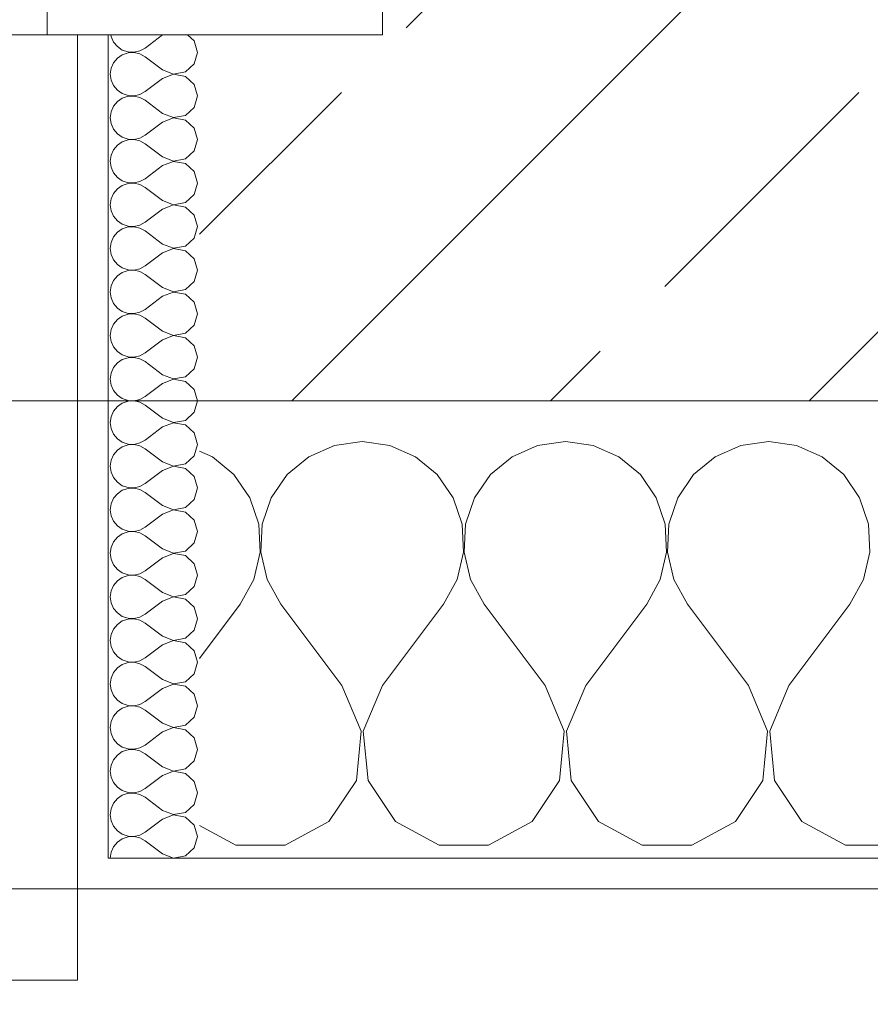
# Model space of a CAD drawing. Header units: metres. Extents: x -3.6 to 90.7, y -11.1 to 18.
# Tile 364 of 656: x 43.021 to 43.3, y -0.193 to 0.13. Entities that reach past the tile are written whole.
import ezdxf

# ---------------------------------------------------------------- set-up
doc = ezdxf.new("R2010")
doc.units = ezdxf.units.M
doc.header["$MEASUREMENT"] = 0
doc.linetypes.add('Strichlinie eng', pattern=[0.115, 0.075, -0.04])
doc.linetypes.add('Wipeout_Contour', pattern=[1, 0, -1])
for name, color, linetype in [('152 - Bemaßung_ Beschriftung.Ausbau', 7, 'Continuous'), ('603 - Struktur.Bodenplatte_ Decke Roh', 7, 'Continuous'), ('604 - Struktur.Wand Aussen', 7, 'Continuous'), ('Neubau_152 - Bemaßung_ Beschriftung.Ausbau', 7, 'Continuous')]:
    doc.layers.add(name, color=color, linetype=linetype)
doc.styles.add('ERSTELLTER_STIL_2', font='txt')
doc.dimstyles.new('ERSTELLTER_STIL__1', dxfattribs={"dimtxt": 0.1, "dimasz": 0.0532, "dimexe": 0.18, "dimexo": 0.0625, "dimgap": 0, "dimtad": 1, "dimzin": 0, "dimdsep": 46, "dimtxsty": 'ERSTELLTER_STIL_2', "dimblk": 'ARROWHEAD_2', "dimblk1": 'ARROWHEAD_2', "dimblk2": 'ARROWHEAD_2', "dimcen": 0.09, "dimse1": 1, "dimse2": 1, "dimclrd": 7, "dimclre": 7, "dimclrt": 7, "dimazin": 0, "dimtfac": 1, "dimtdec": 4, "dimtmove": 0, "dimatfit": 3, "dimfxl": 1, "dimtolj": 1, "dimtzin": 0, "dimarcsym": 0})
doc.dimstyles.new('ERSTELLTER_STIL__2', dxfattribs={"dimtxt": 0.1, "dimasz": 0.0532, "dimexe": 0.18, "dimexo": 0.0625, "dimgap": 0, "dimtad": 1, "dimzin": 0, "dimdsep": 46, "dimtxsty": 'ERSTELLTER_STIL_2', "dimblk": 'ARROWHEAD_2', "dimblk1": 'ARROWHEAD_2', "dimblk2": 'ARROWHEAD_2', "dimcen": 0.09, "dimse1": 1, "dimse2": 1, "dimclrd": 7, "dimclre": 7, "dimclrt": 7, "dimazin": 0, "dimtfac": 1, "dimtdec": 4, "dimtmove": 2, "dimatfit": 3, "dimfxl": 1, "dimtolj": 1, "dimtzin": 0, "dimarcsym": 0})
doc.dimstyles.new('ERSTELLTER_STIL__3', dxfattribs={"dimtxt": 0.1, "dimasz": 0.0532, "dimexe": 0.18, "dimexo": 0.0625, "dimgap": 0, "dimtad": 1, "dimtih": 1, "dimtoh": 1, "dimzin": 0, "dimdsep": 46, "dimtxsty": 'ERSTELLTER_STIL_2', "dimblk": 'ARROWHEAD_2', "dimblk1": 'ARROWHEAD_2', "dimblk2": 'ARROWHEAD_2', "dimcen": 0.09, "dimse1": 1, "dimse2": 1, "dimclrd": 7, "dimclre": 7, "dimclrt": 7, "dimazin": 0, "dimtfac": 1, "dimtdec": 4, "dimtmove": 0, "dimatfit": 3, "dimfxl": 1, "dimtolj": 1, "dimtzin": 0, "dimarcsym": 0})
doc.dimstyles.new('ERSTELLTER_STIL__6', dxfattribs={"dimtxt": 0.18, "dimasz": 0.02736, "dimexe": 0.18, "dimexo": 0.0625, "dimgap": 0, "dimtad": 0, "dimtih": 1, "dimtoh": 1, "dimdec": 4, "dimzin": 0, "dimdsep": 46, "dimcen": 0.09, "dimadec": 0, "dimazin": 0, "dimtfac": 1, "dimtdec": 4, "dimtmove": 0, "dimatfit": 3, "dimldrblk": 'ARROWHEAD_11', "dimfxl": 1, "dimtolj": 1, "dimtzin": 0, "dimarcsym": 0})
pattern_1 = [(0, (0, 0), (0, 0.08660254), [0, -0.05]), (0, (0.025, 0.0433), (0, 0.08660254), [0, -0.05])]

# ---------------------------------------------------------------- blocks, each defined once
blk = doc.blocks.new('*X84')
at = {"layer": '604 - Struktur.Wand Aussen', "color": 7, "linetype": 'Continuous', "lineweight": 5}
for p, q in [((43.12422, -0.0096), (43.11581, -0.01331)), ((43.13333, -0.00833), (43.12422, -0.0096)), ((43.14244, -0.0096), (43.13333, -0.00833)), ((43.15086, -0.01331), (43.14244, -0.0096)), ((43.19089, -0.0096), (43.18248, -0.01331)), ((43.2, -0.00833), (43.19089, -0.0096)), ((43.20911, -0.0096), (43.2, -0.00833)), ((43.21752, -0.01331), (43.20911, -0.0096)), ((43.25756, -0.0096), (43.24914, -0.01331)), ((43.26667, -0.00833), (43.25756, -0.0096)), ((43.27578, -0.0096), (43.26667, -0.00833)), ((43.28419, -0.01331), (43.27578, -0.0096)), ((43.08419, -0.01331), (43.08, -0.01146)), ((43.09127, -0.01918), (43.08419, -0.01331)), ((43.11581, -0.01331), (43.10873, -0.01918)), ((43.15794, -0.01918), (43.15086, -0.01331)), ((43.18248, -0.01331), (43.17539, -0.01918)), ((43.22461, -0.01918), (43.21752, -0.01331)), ((43.24914, -0.01331), (43.24206, -0.01918)), ((43.29127, -0.01918), (43.28419, -0.01331)), ((43.09648, -0.02676), (43.09127, -0.01918)), ((43.10873, -0.01918), (43.10352, -0.02676)), ((43.16315, -0.02676), (43.15794, -0.01918)), ((43.17539, -0.01918), (43.17019, -0.02676)), ((43.22981, -0.02676), (43.22461, -0.01918)), ((43.24206, -0.01918), (43.23685, -0.02676)), ((43.29648, -0.02676), (43.29127, -0.01918)), ((43.09942, -0.03547), (43.09648, -0.02676)), ((43.10352, -0.02676), (43.10058, -0.03547)), ((43.16609, -0.03547), (43.16315, -0.02676)), ((43.17019, -0.02676), (43.16725, -0.03547)), ((43.23275, -0.03547), (43.22981, -0.02676)), ((43.23685, -0.02676), (43.23391, -0.03547)), ((43.29942, -0.03547), (43.29648, -0.02676)), ((43.09987, -0.04466), (43.09942, -0.03547)), ((43.10058, -0.03547), (43.10013, -0.04466)), ((43.16653, -0.04466), (43.16609, -0.03547)), ((43.16725, -0.03547), (43.1668, -0.04466)), ((43.2332, -0.04466), (43.23275, -0.03547)), ((43.23391, -0.03547), (43.23347, -0.04466)), ((43.29987, -0.04466), (43.29942, -0.03547)), ((43.09778, -0.05362), (43.09987, -0.04466)), ((43.10013, -0.04466), (43.10222, -0.05362)), ((43.16445, -0.05362), (43.16653, -0.04466)), ((43.1668, -0.04466), (43.16888, -0.05362)), ((43.23112, -0.05362), (43.2332, -0.04466)), ((43.23347, -0.04466), (43.23555, -0.05362)), ((43.29778, -0.05362), (43.29987, -0.04466)), ((43.09333, -0.06167), (43.09778, -0.05362)), ((43.10222, -0.05362), (43.10667, -0.06167)), ((43.16, -0.06167), (43.16445, -0.05362)), ((43.16888, -0.05362), (43.17333, -0.06167)), ((43.22667, -0.06167), (43.23112, -0.05362)), ((43.23555, -0.05362), (43.24, -0.06167)), ((43.29333, -0.06167), (43.29778, -0.05362)), ((43.08, -0.07944), (43.09333, -0.06167)), ((43.12667, -0.08833), (43.10667, -0.06167)), ((43.14, -0.08833), (43.16, -0.06167)), ((43.19333, -0.08833), (43.17333, -0.06167)), ((43.20667, -0.08833), (43.22667, -0.06167)), ((43.26, -0.08833), (43.24, -0.06167)), ((43.27333, -0.08833), (43.29333, -0.06167)), ((43.13295, -0.1033), (43.12667, -0.08833)), ((43.14, -0.08833), (43.13371, -0.1033)), ((43.19962, -0.1033), (43.19333, -0.08833)), ((43.20667, -0.08833), (43.20038, -0.1033)), ((43.26629, -0.1033), (43.26, -0.08833)), ((43.27333, -0.08833), (43.26705, -0.1033)), ((43.13142, -0.11947), (43.13295, -0.1033)), ((43.13371, -0.1033), (43.13525, -0.11947)), ((43.19808, -0.11947), (43.19962, -0.1033)), ((43.20038, -0.1033), (43.20192, -0.11947)), ((43.26475, -0.11947), (43.26629, -0.1033)), ((43.26705, -0.1033), (43.26858, -0.11947)), ((43.12243, -0.13299), (43.13142, -0.11947)), ((43.13525, -0.11947), (43.14424, -0.13299)), ((43.1891, -0.13299), (43.19808, -0.11947)), ((43.20192, -0.11947), (43.2109, -0.13299)), ((43.25576, -0.13299), (43.26475, -0.11947)), ((43.26858, -0.11947), (43.27757, -0.13299)), ((43.08, -0.13429), (43.09188, -0.14066)), ((43.10812, -0.14066), (43.12243, -0.13299)), ((43.14424, -0.13299), (43.15855, -0.14066)), ((43.17479, -0.14066), (43.1891, -0.13299)), ((43.2109, -0.13299), (43.22521, -0.14066)), ((43.24145, -0.14066), (43.25576, -0.13299)), ((43.27757, -0.13299), (43.29188, -0.14066)), ((43.09188, -0.14066), (43.10812, -0.14066)), ((43.15855, -0.14066), (43.17479, -0.14066)), ((43.22521, -0.14066), (43.24145, -0.14066)), ((43.29188, -0.14066), (43.30812, -0.14066))]:
    blk.add_line(p, q, dxfattribs=at)
blk = doc.blocks.new('*X91')
at = {"layer": '604 - Struktur.Wand Aussen', "color": 7, "linetype": 'Continuous', "lineweight": 5}
for p, q in [((43.05091, 0.125), (43.05099, 0.12448)), ((43.05099, 0.12448), (43.05178, 0.12267)), ((43.06786, 0.125), (43.06214, 0.12071)), ((43.07822, 0.12304), (43.07608, 0.125)), ((43.07929, 0.11929), (43.07822, 0.12304)), ((43.05178, 0.12267), (43.05304, 0.12116)), ((43.05304, 0.12116), (43.05466, 0.12004)), ((43.05466, 0.12004), (43.05653, 0.11941)), ((43.0585, 0.11931), (43.06042, 0.11976)), ((43.06042, 0.11976), (43.06214, 0.12071)), ((43.05304, 0.11742), (43.05178, 0.1159)), ((43.05466, 0.11853), (43.05304, 0.11742)), ((43.05653, 0.11916), (43.05466, 0.11853)), ((43.05653, 0.11941), (43.0585, 0.11931)), ((43.0585, 0.11926), (43.05653, 0.11916)), ((43.06042, 0.11881), (43.0585, 0.11926)), ((43.06214, 0.11786), (43.06042, 0.11881)), ((43.06786, 0.11357), (43.06214, 0.11786)), ((43.07822, 0.11553), (43.07929, 0.11929)), ((43.05099, 0.11409), (43.05071, 0.11214)), ((43.05178, 0.1159), (43.05099, 0.11409)), ((43.06786, 0.11357), (43.0715, 0.11217)), ((43.07534, 0.1129), (43.07822, 0.11553)), ((43.05071, 0.11214), (43.05099, 0.11019)), ((43.05099, 0.11019), (43.05178, 0.10839)), ((43.06786, 0.11071), (43.06214, 0.10643)), ((43.0715, 0.11211), (43.06786, 0.11071)), ((43.0715, 0.11217), (43.07534, 0.1129)), ((43.07534, 0.11139), (43.0715, 0.11211)), ((43.07822, 0.10876), (43.07534, 0.11139)), ((43.05178, 0.10839), (43.05304, 0.10687)), ((43.05304, 0.10687), (43.05466, 0.10575)), ((43.07929, 0.105), (43.07822, 0.10876)), ((43.05466, 0.10425), (43.05304, 0.10313)), ((43.05466, 0.10575), (43.05653, 0.10512)), ((43.05653, 0.10488), (43.05466, 0.10425)), ((43.05653, 0.10512), (43.0585, 0.10503)), ((43.0585, 0.10497), (43.05653, 0.10488)), ((43.0585, 0.10503), (43.06042, 0.10547)), ((43.06042, 0.10453), (43.0585, 0.10497)), ((43.06042, 0.10547), (43.06214, 0.10643)), ((43.06214, 0.10357), (43.06042, 0.10453)), ((43.06786, 0.09929), (43.06214, 0.10357)), ((43.07822, 0.10124), (43.07929, 0.105)), ((43.05178, 0.10161), (43.05099, 0.09981)), ((43.05304, 0.10313), (43.05178, 0.10161)), ((43.07534, 0.09861), (43.07822, 0.10124)), ((43.05099, 0.09981), (43.05071, 0.09786)), ((43.05071, 0.09786), (43.05099, 0.09591)), ((43.06786, 0.09929), (43.0715, 0.09789)), ((43.0715, 0.09783), (43.06786, 0.09643)), ((43.0715, 0.09789), (43.07534, 0.09861)), ((43.07534, 0.0971), (43.0715, 0.09783)), ((43.07822, 0.09447), (43.07534, 0.0971)), ((43.05099, 0.09591), (43.05178, 0.0941)), ((43.05178, 0.0941), (43.05304, 0.09258)), ((43.06786, 0.09643), (43.06214, 0.09214)), ((43.07929, 0.09071), (43.07822, 0.09447)), ((43.05304, 0.09258), (43.05466, 0.09147)), ((43.05466, 0.09147), (43.05653, 0.09084)), ((43.05653, 0.09059), (43.05466, 0.08996)), ((43.05653, 0.09084), (43.0585, 0.09074)), ((43.0585, 0.09069), (43.05653, 0.09059)), ((43.0585, 0.09074), (43.06042, 0.09119)), ((43.06042, 0.09024), (43.0585, 0.09069)), ((43.06042, 0.09119), (43.06214, 0.09214)), ((43.07822, 0.08696), (43.07929, 0.09071)), ((43.05178, 0.08733), (43.05099, 0.08552)), ((43.05304, 0.08884), (43.05178, 0.08733)), ((43.05466, 0.08996), (43.05304, 0.08884)), ((43.06214, 0.08929), (43.06042, 0.09024)), ((43.06786, 0.085), (43.06214, 0.08929)), ((43.05099, 0.08552), (43.05071, 0.08357)), ((43.06786, 0.085), (43.0715, 0.0836)), ((43.0715, 0.0836), (43.07534, 0.08433)), ((43.07534, 0.08433), (43.07822, 0.08696)), ((43.05071, 0.08357), (43.05099, 0.08162)), ((43.05099, 0.08162), (43.05178, 0.07982)), ((43.06786, 0.08214), (43.06214, 0.07786)), ((43.0715, 0.08354), (43.06786, 0.08214)), ((43.07534, 0.08282), (43.0715, 0.08354)), ((43.07822, 0.08018), (43.07534, 0.08282)), ((43.05178, 0.07982), (43.05304, 0.0783)), ((43.05304, 0.0783), (43.05466, 0.07718)), ((43.06042, 0.0769), (43.06214, 0.07786)), ((43.07929, 0.07643), (43.07822, 0.08018)), ((43.05304, 0.07456), (43.05178, 0.07304)), ((43.05466, 0.07567), (43.05304, 0.07456)), ((43.05466, 0.07718), (43.05653, 0.07655)), ((43.05653, 0.0763), (43.05466, 0.07567)), ((43.05653, 0.07655), (43.0585, 0.07646)), ((43.0585, 0.0764), (43.05653, 0.0763)), ((43.0585, 0.07646), (43.06042, 0.0769)), ((43.06042, 0.07595), (43.0585, 0.0764)), ((43.06214, 0.075), (43.06042, 0.07595)), ((43.06786, 0.07071), (43.06214, 0.075)), ((43.07822, 0.07267), (43.07929, 0.07643)), ((43.05099, 0.07124), (43.05071, 0.06929)), ((43.05178, 0.07304), (43.05099, 0.07124)), ((43.07534, 0.07004), (43.07822, 0.07267)), ((43.05071, 0.06929), (43.05099, 0.06733)), ((43.06786, 0.06786), (43.06214, 0.06357)), ((43.06786, 0.07071), (43.0715, 0.06931)), ((43.0715, 0.06926), (43.06786, 0.06786)), ((43.0715, 0.06931), (43.07534, 0.07004)), ((43.07534, 0.06853), (43.0715, 0.06926)), ((43.07822, 0.0659), (43.07534, 0.06853)), ((43.05099, 0.06733), (43.05178, 0.06553)), ((43.05178, 0.06553), (43.05304, 0.06401)), ((43.07929, 0.06214), (43.07822, 0.0659)), ((43.05304, 0.06401), (43.05466, 0.0629)), ((43.05466, 0.06139), (43.05304, 0.06027)), ((43.05466, 0.0629), (43.05653, 0.06227)), ((43.05653, 0.06202), (43.05466, 0.06139)), ((43.05653, 0.06227), (43.0585, 0.06217)), ((43.0585, 0.06211), (43.05653, 0.06202)), ((43.0585, 0.06217), (43.06042, 0.06262)), ((43.06042, 0.06167), (43.0585, 0.06211)), ((43.06042, 0.06262), (43.06214, 0.06357)), ((43.06214, 0.06071), (43.06042, 0.06167)), ((43.07822, 0.05839), (43.07929, 0.06214)), ((43.05178, 0.05876), (43.05099, 0.05695)), ((43.05304, 0.06027), (43.05178, 0.05876)), ((43.06786, 0.05643), (43.06214, 0.06071)), ((43.07534, 0.05575), (43.07822, 0.05839)), ((43.05099, 0.05695), (43.05071, 0.055)), ((43.05071, 0.055), (43.05099, 0.05305)), ((43.06786, 0.05643), (43.0715, 0.05503)), ((43.0715, 0.05497), (43.06786, 0.05357)), ((43.0715, 0.05503), (43.07534, 0.05575)), ((43.07534, 0.05425), (43.0715, 0.05497)), ((43.05099, 0.05305), (43.05178, 0.05124)), ((43.06786, 0.05357), (43.06214, 0.04929)), ((43.07822, 0.05161), (43.07534, 0.05425)), ((43.05178, 0.05124), (43.05304, 0.04973)), ((43.05304, 0.04973), (43.05466, 0.04861)), ((43.05466, 0.04861), (43.05653, 0.04798)), ((43.06042, 0.04833), (43.06214, 0.04929)), ((43.07929, 0.04786), (43.07822, 0.05161)), ((43.05304, 0.04599), (43.05178, 0.04447)), ((43.05466, 0.0471), (43.05304, 0.04599)), ((43.05653, 0.04773), (43.05466, 0.0471)), ((43.05653, 0.04798), (43.0585, 0.04789)), ((43.0585, 0.04783), (43.05653, 0.04773)), ((43.0585, 0.04789), (43.06042, 0.04833)), ((43.06042, 0.04738), (43.0585, 0.04783)), ((43.06214, 0.04643), (43.06042, 0.04738)), ((43.06786, 0.04214), (43.06214, 0.04643)), ((43.07822, 0.0441), (43.07929, 0.04786)), ((43.05099, 0.04267), (43.05071, 0.04071)), ((43.05178, 0.04447), (43.05099, 0.04267)), ((43.06786, 0.04214), (43.0715, 0.04074)), ((43.07534, 0.04147), (43.07822, 0.0441)), ((43.05071, 0.04071), (43.05099, 0.03876)), ((43.05099, 0.03876), (43.05178, 0.03696)), ((43.06786, 0.03929), (43.06214, 0.035)), ((43.0715, 0.04069), (43.06786, 0.03929)), ((43.0715, 0.04074), (43.07534, 0.04147)), ((43.07534, 0.03996), (43.0715, 0.04069)), ((43.07822, 0.03733), (43.07534, 0.03996)), ((43.05178, 0.03696), (43.05304, 0.03544)), ((43.07929, 0.03357), (43.07822, 0.03733)), ((43.05304, 0.03544), (43.05466, 0.03433)), ((43.05466, 0.03282), (43.05304, 0.0317)), ((43.05466, 0.03433), (43.05653, 0.0337)), ((43.05653, 0.03345), (43.05466, 0.03282)), ((43.05653, 0.0337), (43.0585, 0.0336)), ((43.0585, 0.03354), (43.05653, 0.03345)), ((43.0585, 0.0336), (43.06042, 0.03405)), ((43.06042, 0.0331), (43.0585, 0.03354)), ((43.06042, 0.03405), (43.06214, 0.035)), ((43.06214, 0.03214), (43.06042, 0.0331)), ((43.07822, 0.02982), (43.07929, 0.03357)), ((43.05178, 0.03018), (43.05099, 0.02838)), ((43.05304, 0.0317), (43.05178, 0.03018)), ((43.06786, 0.02786), (43.06214, 0.03214)), ((43.07534, 0.02718), (43.07822, 0.02982)), ((43.05099, 0.02838), (43.05071, 0.02643)), ((43.05071, 0.02643), (43.05099, 0.02448)), ((43.06786, 0.02786), (43.0715, 0.02646)), ((43.0715, 0.0264), (43.06786, 0.025)), ((43.0715, 0.02646), (43.07534, 0.02718)), ((43.07534, 0.02567), (43.0715, 0.0264)), ((43.05099, 0.02448), (43.05178, 0.02267)), ((43.05178, 0.02267), (43.05304, 0.02116)), ((43.06786, 0.025), (43.06214, 0.02071)), ((43.07822, 0.02304), (43.07534, 0.02567)), ((43.07929, 0.01929), (43.07822, 0.02304)), ((43.05304, 0.02116), (43.05466, 0.02004)), ((43.05466, 0.02004), (43.05653, 0.01941)), ((43.05653, 0.01941), (43.0585, 0.01931)), ((43.0585, 0.01931), (43.06042, 0.01976)), ((43.06042, 0.01976), (43.06214, 0.02071)), ((43.05304, 0.01742), (43.05178, 0.0159)), ((43.05466, 0.01853), (43.05304, 0.01742)), ((43.05653, 0.01916), (43.05466, 0.01853)), ((43.0585, 0.01926), (43.05653, 0.01916)), ((43.06042, 0.01881), (43.0585, 0.01926)), ((43.06214, 0.01786), (43.06042, 0.01881)), ((43.06786, 0.01357), (43.06214, 0.01786)), ((43.07822, 0.01553), (43.07929, 0.01929)), ((43.05099, 0.01409), (43.05071, 0.01214)), ((43.05178, 0.0159), (43.05099, 0.01409)), ((43.06786, 0.01357), (43.0715, 0.01217)), ((43.07534, 0.0129), (43.07822, 0.01553)), ((43.05071, 0.01214), (43.05099, 0.01019)), ((43.05099, 0.01019), (43.05178, 0.00839)), ((43.06786, 0.01071), (43.06214, 0.00643)), ((43.0715, 0.01211), (43.06786, 0.01071)), ((43.0715, 0.01217), (43.07534, 0.0129)), ((43.07534, 0.01139), (43.0715, 0.01211)), ((43.07822, 0.00876), (43.07534, 0.01139)), ((43.05178, 0.00839), (43.05304, 0.00687)), ((43.05304, 0.00687), (43.05466, 0.00575)), ((43.07929, 0.005), (43.07822, 0.00876)), ((43.05466, 0.00425), (43.05304, 0.00313)), ((43.05466, 0.00575), (43.05653, 0.00512)), ((43.05653, 0.00488), (43.05466, 0.00425)), ((43.05653, 0.00512), (43.0585, 0.00503)), ((43.0585, 0.00497), (43.05653, 0.00488)), ((43.0585, 0.00503), (43.06042, 0.00547)), ((43.06042, 0.00453), (43.0585, 0.00497)), ((43.06042, 0.00547), (43.06214, 0.00643)), ((43.06214, 0.00357), (43.06042, 0.00453)), ((43.06786, -0.00071), (43.06214, 0.00357)), ((43.07822, 0.00124), (43.07929, 0.005)), ((43.05178, 0.00161), (43.05099, -0.00019)), ((43.05304, 0.00313), (43.05178, 0.00161)), ((43.07534, -0.00139), (43.07822, 0.00124)), ((43.05099, -0.00019), (43.05071, -0.00214)), ((43.05071, -0.00214), (43.05099, -0.00409)), ((43.06786, -0.00071), (43.0715, -0.00211)), ((43.0715, -0.00217), (43.06786, -0.00357)), ((43.0715, -0.00211), (43.07534, -0.00139)), ((43.07534, -0.0029), (43.0715, -0.00217)), ((43.07822, -0.00553), (43.07534, -0.0029)), ((43.05099, -0.00409), (43.05178, -0.0059)), ((43.05178, -0.0059), (43.05304, -0.00742)), ((43.06786, -0.00357), (43.06214, -0.00786)), ((43.07929, -0.00929), (43.07822, -0.00553)), ((43.05304, -0.00742), (43.05466, -0.00853)), ((43.05466, -0.00853), (43.05653, -0.00916)), ((43.05653, -0.00941), (43.05466, -0.01004)), ((43.05653, -0.00916), (43.0585, -0.00926)), ((43.0585, -0.00931), (43.05653, -0.00941)), ((43.0585, -0.00926), (43.06042, -0.00881)), ((43.06042, -0.00976), (43.0585, -0.00931)), ((43.06042, -0.00881), (43.06214, -0.00786)), ((43.07822, -0.01304), (43.07929, -0.00929)), ((43.05178, -0.01267), (43.05099, -0.01448)), ((43.05304, -0.01116), (43.05178, -0.01267)), ((43.05466, -0.01004), (43.05304, -0.01116)), ((43.06214, -0.01071), (43.06042, -0.00976)), ((43.06786, -0.015), (43.06214, -0.01071)), ((43.05099, -0.01448), (43.05071, -0.01643)), ((43.06786, -0.015), (43.0715, -0.0164)), ((43.0715, -0.0164), (43.07534, -0.01567)), ((43.07534, -0.01567), (43.07822, -0.01304)), ((43.05071, -0.01643), (43.05099, -0.01838)), ((43.05099, -0.01838), (43.05178, -0.02018)), ((43.06786, -0.01786), (43.06214, -0.02214)), ((43.0715, -0.01646), (43.06786, -0.01786)), ((43.07534, -0.01718), (43.0715, -0.01646)), ((43.07822, -0.01982), (43.07534, -0.01718)), ((43.05178, -0.02018), (43.05304, -0.0217)), ((43.05304, -0.0217), (43.05466, -0.02282)), ((43.06042, -0.0231), (43.06214, -0.02214)), ((43.07929, -0.02357), (43.07822, -0.01982)), ((43.05304, -0.02544), (43.05178, -0.02696)), ((43.05466, -0.02433), (43.05304, -0.02544)), ((43.05466, -0.02282), (43.05653, -0.02345)), ((43.05653, -0.0237), (43.05466, -0.02433)), ((43.05653, -0.02345), (43.0585, -0.02354)), ((43.0585, -0.0236), (43.05653, -0.0237)), ((43.0585, -0.02354), (43.06042, -0.0231)), ((43.06042, -0.02405), (43.0585, -0.0236)), ((43.06214, -0.025), (43.06042, -0.02405)), ((43.06786, -0.02929), (43.06214, -0.025)), ((43.07822, -0.02733), (43.07929, -0.02357)), ((43.05099, -0.02876), (43.05071, -0.03071)), ((43.05178, -0.02696), (43.05099, -0.02876)), ((43.07534, -0.02996), (43.07822, -0.02733)), ((43.05071, -0.03071), (43.05099, -0.03267)), ((43.06786, -0.03214), (43.06214, -0.03643)), ((43.06786, -0.02929), (43.0715, -0.03069)), ((43.0715, -0.03074), (43.06786, -0.03214)), ((43.0715, -0.03069), (43.07534, -0.02996)), ((43.07534, -0.03147), (43.0715, -0.03074)), ((43.07822, -0.0341), (43.07534, -0.03147)), ((43.05099, -0.03267), (43.05178, -0.03447)), ((43.05178, -0.03447), (43.05304, -0.03599)), ((43.07929, -0.03786), (43.07822, -0.0341)), ((43.05304, -0.03599), (43.05466, -0.0371)), ((43.05466, -0.03861), (43.05304, -0.03973)), ((43.05466, -0.0371), (43.05653, -0.03773)), ((43.05653, -0.03798), (43.05466, -0.03861)), ((43.05653, -0.03773), (43.0585, -0.03783)), ((43.0585, -0.03789), (43.05653, -0.03798)), ((43.0585, -0.03783), (43.06042, -0.03738)), ((43.06042, -0.03833), (43.0585, -0.03789)), ((43.06042, -0.03738), (43.06214, -0.03643)), ((43.06214, -0.03929), (43.06042, -0.03833)), ((43.07822, -0.04161), (43.07929, -0.03786)), ((43.05178, -0.04124), (43.05099, -0.04305)), ((43.05304, -0.03973), (43.05178, -0.04124)), ((43.06786, -0.04357), (43.06214, -0.03929)), ((43.07534, -0.04425), (43.07822, -0.04161)), ((43.05099, -0.04305), (43.05071, -0.045)), ((43.05071, -0.045), (43.05099, -0.04695)), ((43.06786, -0.04357), (43.0715, -0.04497)), ((43.0715, -0.04503), (43.06786, -0.04643)), ((43.0715, -0.04497), (43.07534, -0.04425)), ((43.07534, -0.04575), (43.0715, -0.04503)), ((43.05099, -0.04695), (43.05178, -0.04876)), ((43.06786, -0.04643), (43.06214, -0.05071)), ((43.07822, -0.04839), (43.07534, -0.04575)), ((43.07929, -0.05214), (43.07822, -0.04839)), ((43.05178, -0.04876), (43.05304, -0.05027)), ((43.05304, -0.05027), (43.05466, -0.05139)), ((43.05466, -0.05139), (43.05653, -0.05202)), ((43.06042, -0.05167), (43.06214, -0.05071)), ((43.05304, -0.05401), (43.05178, -0.05553)), ((43.05466, -0.0529), (43.05304, -0.05401)), ((43.05653, -0.05227), (43.05466, -0.0529)), ((43.05653, -0.05202), (43.0585, -0.05211)), ((43.0585, -0.05217), (43.05653, -0.05227)), ((43.0585, -0.05211), (43.06042, -0.05167)), ((43.06042, -0.05262), (43.0585, -0.05217)), ((43.06214, -0.05357), (43.06042, -0.05262)), ((43.06786, -0.05786), (43.06214, -0.05357)), ((43.07822, -0.0559), (43.07929, -0.05214)), ((43.05099, -0.05733), (43.05071, -0.05929)), ((43.05178, -0.05553), (43.05099, -0.05733)), ((43.06786, -0.05786), (43.0715, -0.05926)), ((43.07534, -0.05853), (43.07822, -0.0559)), ((43.05071, -0.05929), (43.05099, -0.06124)), ((43.05099, -0.06124), (43.05178, -0.06304)), ((43.06786, -0.06071), (43.06214, -0.065)), ((43.0715, -0.05931), (43.06786, -0.06071)), ((43.0715, -0.05926), (43.07534, -0.05853)), ((43.07534, -0.06004), (43.0715, -0.05931)), ((43.07822, -0.06267), (43.07534, -0.06004)), ((43.05178, -0.06304), (43.05304, -0.06456)), ((43.05304, -0.06456), (43.05466, -0.06567)), ((43.07929, -0.06643), (43.07822, -0.06267)), ((43.05466, -0.06718), (43.05304, -0.0683)), ((43.05466, -0.06567), (43.05653, -0.0663)), ((43.05653, -0.06655), (43.05466, -0.06718)), ((43.05653, -0.0663), (43.0585, -0.0664)), ((43.0585, -0.06646), (43.05653, -0.06655)), ((43.0585, -0.0664), (43.06042, -0.06595)), ((43.06042, -0.0669), (43.0585, -0.06646)), ((43.06042, -0.06595), (43.06214, -0.065)), ((43.06214, -0.06786), (43.06042, -0.0669)), ((43.07822, -0.07018), (43.07929, -0.06643)), ((43.05178, -0.06982), (43.05099, -0.07162)), ((43.05304, -0.0683), (43.05178, -0.06982)), ((43.06786, -0.07214), (43.06214, -0.06786)), ((43.07534, -0.07282), (43.07822, -0.07018)), ((43.05099, -0.07162), (43.05071, -0.07357)), ((43.05071, -0.07357), (43.05099, -0.07552)), ((43.06786, -0.07214), (43.0715, -0.07354)), ((43.0715, -0.0736), (43.06786, -0.075)), ((43.0715, -0.07354), (43.07534, -0.07282)), ((43.07534, -0.07433), (43.0715, -0.0736)), ((43.05099, -0.07552), (43.05178, -0.07733)), ((43.05178, -0.07733), (43.05304, -0.07884)), ((43.06786, -0.075), (43.06214, -0.07929)), ((43.07822, -0.07696), (43.07534, -0.07433)), ((43.07929, -0.08071), (43.07822, -0.07696)), ((43.05304, -0.07884), (43.05466, -0.07996)), ((43.05466, -0.07996), (43.05653, -0.08059)), ((43.05653, -0.08059), (43.0585, -0.08069)), ((43.0585, -0.08069), (43.06042, -0.08024)), ((43.06042, -0.08024), (43.06214, -0.07929)), ((43.07822, -0.08447), (43.07929, -0.08071)), ((43.05304, -0.08258), (43.05178, -0.0841)), ((43.05466, -0.08147), (43.05304, -0.08258)), ((43.05653, -0.08084), (43.05466, -0.08147)), ((43.0585, -0.08074), (43.05653, -0.08084)), ((43.06042, -0.08119), (43.0585, -0.08074)), ((43.06214, -0.08214), (43.06042, -0.08119)), ((43.06786, -0.08643), (43.06214, -0.08214)), ((43.05099, -0.08591), (43.05071, -0.08786)), ((43.05178, -0.0841), (43.05099, -0.08591)), ((43.06786, -0.08643), (43.0715, -0.08783)), ((43.0715, -0.08783), (43.07534, -0.0871)), ((43.07534, -0.0871), (43.07822, -0.08447)), ((43.05071, -0.08786), (43.05099, -0.08981)), ((43.05099, -0.08981), (43.05178, -0.09161)), ((43.06786, -0.08929), (43.06214, -0.09357)), ((43.0715, -0.08789), (43.06786, -0.08929)), ((43.07534, -0.08861), (43.0715, -0.08789)), ((43.07822, -0.09124), (43.07534, -0.08861)), ((43.05178, -0.09161), (43.05304, -0.09313)), ((43.05304, -0.09313), (43.05466, -0.09425)), ((43.06042, -0.09453), (43.06214, -0.09357)), ((43.07929, -0.095), (43.07822, -0.09124)), ((43.05466, -0.09575), (43.05304, -0.09687)), ((43.05466, -0.09425), (43.05653, -0.09488)), ((43.05653, -0.09512), (43.05466, -0.09575)), ((43.05653, -0.09488), (43.0585, -0.09497)), ((43.0585, -0.09503), (43.05653, -0.09512)), ((43.0585, -0.09497), (43.06042, -0.09453)), ((43.06042, -0.09547), (43.0585, -0.09503)), ((43.06214, -0.09643), (43.06042, -0.09547)), ((43.06786, -0.10071), (43.06214, -0.09643)), ((43.07822, -0.09876), (43.07929, -0.095)), ((43.05178, -0.09839), (43.05099, -0.10019)), ((43.05304, -0.09687), (43.05178, -0.09839)), ((43.07534, -0.10139), (43.07822, -0.09876)), ((43.05099, -0.10019), (43.05071, -0.10214)), ((43.05071, -0.10214), (43.05099, -0.10409)), ((43.06786, -0.10071), (43.0715, -0.10211)), ((43.0715, -0.10217), (43.06786, -0.10357)), ((43.0715, -0.10211), (43.07534, -0.10139)), ((43.07534, -0.1029), (43.0715, -0.10217)), ((43.07822, -0.10553), (43.07534, -0.1029)), ((43.05099, -0.10409), (43.05178, -0.1059)), ((43.05178, -0.1059), (43.05304, -0.10742)), ((43.06786, -0.10357), (43.06214, -0.10786)), ((43.07929, -0.10929), (43.07822, -0.10553)), ((43.05304, -0.10742), (43.05466, -0.10853)), ((43.05466, -0.10853), (43.05653, -0.10916)), ((43.05653, -0.10941), (43.05466, -0.11004)), ((43.05653, -0.10916), (43.0585, -0.10926)), ((43.0585, -0.10931), (43.05653, -0.10941)), ((43.0585, -0.10926), (43.06042, -0.10881)), ((43.06042, -0.10976), (43.0585, -0.10931)), ((43.06042, -0.10881), (43.06214, -0.10786)), ((43.06214, -0.11071), (43.06042, -0.10976)), ((43.07822, -0.11304), (43.07929, -0.10929)), ((43.05178, -0.11267), (43.05099, -0.11448)), ((43.05304, -0.11116), (43.05178, -0.11267)), ((43.05466, -0.11004), (43.05304, -0.11116)), ((43.06786, -0.115), (43.06214, -0.11071)), ((43.05099, -0.11448), (43.05071, -0.11643)), ((43.06786, -0.115), (43.0715, -0.1164)), ((43.0715, -0.1164), (43.07534, -0.11567)), ((43.07534, -0.11567), (43.07822, -0.11304)), ((43.05071, -0.11643), (43.05099, -0.11838)), ((43.05099, -0.11838), (43.05178, -0.12018)), ((43.06786, -0.11786), (43.06214, -0.12214)), ((43.0715, -0.11646), (43.06786, -0.11786)), ((43.07534, -0.11718), (43.0715, -0.11646)), ((43.07822, -0.11982), (43.07534, -0.11718)), ((43.05178, -0.12018), (43.05304, -0.1217)), ((43.05304, -0.1217), (43.05466, -0.12282)), ((43.06042, -0.1231), (43.06214, -0.12214)), ((43.07929, -0.12357), (43.07822, -0.11982)), ((43.05304, -0.12544), (43.05178, -0.12696)), ((43.05466, -0.12433), (43.05304, -0.12544)), ((43.05466, -0.12282), (43.05653, -0.12345)), ((43.05653, -0.1237), (43.05466, -0.12433)), ((43.05653, -0.12345), (43.0585, -0.12354)), ((43.0585, -0.1236), (43.05653, -0.1237)), ((43.0585, -0.12354), (43.06042, -0.1231)), ((43.06042, -0.12405), (43.0585, -0.1236)), ((43.06214, -0.125), (43.06042, -0.12405)), ((43.06786, -0.12929), (43.06214, -0.125)), ((43.07822, -0.12733), (43.07929, -0.12357)), ((43.05099, -0.12876), (43.05071, -0.13071)), ((43.05178, -0.12696), (43.05099, -0.12876)), ((43.07534, -0.12996), (43.07822, -0.12733)), ((43.05071, -0.13071), (43.05099, -0.13267)), ((43.06786, -0.13214), (43.06214, -0.13643)), ((43.06786, -0.12929), (43.0715, -0.13069)), ((43.0715, -0.13074), (43.06786, -0.13214)), ((43.0715, -0.13069), (43.07534, -0.12996)), ((43.07534, -0.13147), (43.0715, -0.13074)), ((43.07822, -0.1341), (43.07534, -0.13147)), ((43.05099, -0.13267), (43.05178, -0.13447)), ((43.05178, -0.13447), (43.05304, -0.13599)), ((43.07929, -0.13786), (43.07822, -0.1341)), ((43.05304, -0.13599), (43.05466, -0.1371)), ((43.05466, -0.13861), (43.05304, -0.13973)), ((43.05466, -0.1371), (43.05653, -0.13773)), ((43.05653, -0.13798), (43.05466, -0.13861)), ((43.05653, -0.13773), (43.0585, -0.13783)), ((43.0585, -0.13789), (43.05653, -0.13798)), ((43.0585, -0.13783), (43.06042, -0.13738)), ((43.06042, -0.13833), (43.0585, -0.13789)), ((43.06042, -0.13738), (43.06214, -0.13643)), ((43.06214, -0.13929), (43.06042, -0.13833)), ((43.07822, -0.14161), (43.07929, -0.13786)), ((43.05178, -0.14124), (43.05099, -0.14305)), ((43.05304, -0.13973), (43.05178, -0.14124)), ((43.06786, -0.14357), (43.06214, -0.13929)), ((43.07534, -0.14425), (43.07822, -0.14161)), ((43.05099, -0.14305), (43.05071, -0.145)), ((43.06786, -0.14357), (43.0715, -0.14497)), ((43.0715, -0.14497), (43.07534, -0.14425))]:
    blk.add_line(p, q, dxfattribs=at)
blk = doc.blocks.new('ARROWHEAD_11')
at = {"color": 0, "linetype": 'Continuous', "lineweight": 0}
blk.add_line((0, 0), (-1, 0), dxfattribs=at)
at = {"color": 0, "linetype": 'Continuous', "lineweight": 0, "const_width": 0.25, "flags": 128}
blk.add_lwpolyline([(-0.125, 0, 1), (0.125, 0, 1)], format="xyb", close=True, dxfattribs=at)
blk = doc.blocks.new('*D352')
at = {"layer": '152 - Bemaßung_ Beschriftung.Ausbau', "color": 7, "linetype": 'Continuous', "lineweight": 5}
for p, q in [((-1.71, 0.02521), (-1.64, -0.01521)), ((-1.675, -0.145), (-1.675, 0.005)), ((-1.71, -0.12479), (-1.64, -0.16521)), ((-1.6225, -0.145), (-1.7275, -0.145)), ((-1.675, -0.17923), (-1.675, -0.145))]:
    blk.add_line(p, q, dxfattribs=at)
at = {"layer": '152 - Bemaßung_ Beschriftung.Ausbau', "color": 7, "lineweight": 5, "insert": (-1.68664, -0.14589), "char_height": 0.1, "attachment_point": 7, "rotation": 90, "style": 'ERSTELLTER_STIL_2'}
blk.add_mtext('\\A1;{\\pql;\\fArial|b0|i0|c0|p38;15}', dxfattribs=at)
blk = doc.blocks.new('ARROWHEAD_2')
at = {"color": 0, "linetype": 'Continuous', "lineweight": 0}
for p, q in [((-0.3781, -0.655), (0.3781, 0.655)), ((0, 0), (-1, 0))]:
    blk.add_line(p, q, dxfattribs=at)
blk = doc.blocks.new('*D353')
at = {"layer": '152 - Bemaßung_ Beschriftung.Ausbau', "color": 7, "linetype": 'Continuous', "lineweight": 5}
for p, q in [((-1.71, 0.02521), (-1.64, -0.01521)), ((-1.675, -0.145), (-1.675, 0.005))]:
    blk.add_line(p, q, dxfattribs=at)
blk = doc.blocks.new('*D362')
at = {"layer": '152 - Bemaßung_ Beschriftung.Ausbau', "color": 7, "linetype": 'Continuous', "lineweight": 5}
for p, q in [((-2.21, 0.02521), (-2.14, -0.01521)), ((-2.175, -0.145), (-2.175, 0.005)), ((-2.21, -0.12479), (-2.14, -0.16521)), ((-2.1225, -0.145), (-2.2275, -0.145)), ((-2.175, -0.17923), (-2.175, -0.145))]:
    blk.add_line(p, q, dxfattribs=at)
at = {"layer": '152 - Bemaßung_ Beschriftung.Ausbau', "color": 7, "lineweight": 5, "insert": (-2.1845, -0.14511), "char_height": 0.1, "attachment_point": 7, "rotation": 90, "style": 'ERSTELLTER_STIL_2'}
blk.add_mtext('\\A1;{\\pql;\\fArial|b0|i0|c0|p38;15}', dxfattribs=at)
blk = doc.blocks.new('*D363')
at = {"layer": '152 - Bemaßung_ Beschriftung.Ausbau', "color": 7, "linetype": 'Continuous', "lineweight": 5}
for p, q in [((-2.21, 0.27019), (-2.14, 0.22978)), ((-2.14, 0.22479), (-2.21, 0.26521)), ((-2.1225, 0.245), (-2.2275, 0.245)), ((-2.175, 0.005), (-2.175, 0.245)), ((-2.21, 0.02521), (-2.14, -0.01521)), ((-2.1225, 0.005), (-2.2275, 0.005)), ((-2.175, -0.145), (-2.175, 0.005))]:
    blk.add_line(p, q, dxfattribs=at)
at = {"layer": '152 - Bemaßung_ Beschriftung.Ausbau', "color": 7, "lineweight": 5, "insert": (-2.195, 0.04911), "char_height": 0.1, "attachment_point": 7, "rotation": 90, "style": 'ERSTELLTER_STIL_2'}
blk.add_mtext('\\A1;{\\pql;\\fArial|b0|i0|c0|p38;24}', dxfattribs=at)
blk = doc.blocks.new('*D402')
at = {"layer": '152 - Bemaßung_ Beschriftung.Ausbau', "color": 7, "linetype": 'Continuous', "lineweight": 5}
for p, q in [((41.94, -4.1125), (41.94, -4.0075)), ((43.14, -4.1125), (43.14, -4.0075)), ((41.96021, -4.025), (41.91979, -4.095)), ((43.16021, -4.025), (43.11979, -4.095)), ((41.94, -4.06), (43.14, -4.06))]:
    blk.add_line(p, q, dxfattribs=at)
at = {"layer": '152 - Bemaßung_ Beschriftung.Ausbau', "color": 7, "lineweight": 5, "char_height": 0.1, "attachment_point": 7, "style": 'ERSTELLTER_STIL_2'}
for s, insert in [('\\A1;{\\pql;\\fArial|b0|i0|c0|p38;1,20}', (42.40697, -4.04)), ('\\A1;{\\pql;\\fArial|b0|i0|c0|p38;2,01}', (42.40697, -4.18))]:
    blk.add_mtext(s, dxfattribs=dict(at, insert=insert))
blk = doc.blocks.new('*D403')
at = {"layer": '152 - Bemaßung_ Beschriftung.Ausbau', "color": 7, "linetype": 'Continuous', "lineweight": 5}
for p, q in [((43.14, -4.1125), (43.14, -4.0075)), ((44.38, -4.1125), (44.38, -4.0075)), ((43.16021, -4.025), (43.11979, -4.095)), ((44.40021, -4.025), (44.35979, -4.095)), ((43.14, -4.06), (44.38, -4.06))]:
    blk.add_line(p, q, dxfattribs=at)
at = {"layer": '152 - Bemaßung_ Beschriftung.Ausbau', "color": 7, "lineweight": 5, "insert": (43.62697, -4.04), "char_height": 0.1, "attachment_point": 7, "style": 'ERSTELLTER_STIL_2'}
blk.add_mtext('\\A1;{\\pql;\\fArial|b0|i0|c0|p38;1,24}', dxfattribs=at)
blk = doc.blocks.new('*D439')
at = {"layer": '152 - Bemaßung_ Beschriftung.Ausbau', "color": 7, "linetype": 'Continuous', "lineweight": 5}
for p, q in [((40.40018, -4.525), (40.35977, -4.595)), ((43.5652, -4.525), (43.52478, -4.595)), ((40.37997, -4.56), (43.54499, -4.56))]:
    blk.add_line(p, q, dxfattribs=at)
at = {"layer": '152 - Bemaßung_ Beschriftung.Ausbau', "color": 7, "lineweight": 5, "insert": (41.80441, -4.55941), "char_height": 0.1, "attachment_point": 7, "style": 'ERSTELLTER_STIL_2'}
blk.add_mtext('\\A1;{\\pql;\\fArial|b0|i0|c0|p38;3,16\\fArial|b0|i0|c0|p38;\\A1{\\H.66x;\\S5^  ;}}', dxfattribs=at)
blk = doc.blocks.new('*D440')
at = {"layer": '152 - Bemaßung_ Beschriftung.Ausbau', "color": 7, "linetype": 'Continuous', "lineweight": 5}
for p, q in [((43.54499, -4.6125), (43.54499, -4.5075)), ((43.96499, -4.6125), (43.96499, -4.5075)), ((43.5652, -4.525), (43.52478, -4.595)), ((43.9852, -4.525), (43.94478, -4.595)), ((40.37997, -4.56), (43.54499, -4.56)), ((43.54499, -4.56), (43.96499, -4.56))]:
    blk.add_line(p, q, dxfattribs=at)
at = {"layer": '152 - Bemaßung_ Beschriftung.Ausbau', "color": 7, "lineweight": 5, "insert": (43.6791, -4.54), "char_height": 0.1, "attachment_point": 7, "style": 'ERSTELLTER_STIL_2'}
blk.add_mtext('\\A1;{\\pql;\\fArial|b0|i0|c0|p38;42}', dxfattribs=at)
blk = doc.blocks.new('*D479')
at = {"layer": '152 - Bemaßung_ Beschriftung.Ausbau', "color": 7, "linetype": 'Continuous', "lineweight": 5}
for p, q in [((40.27999, -5.1125), (40.27999, -5.0075)), ((43.57999, -5.1125), (43.57999, -5.0075)), ((40.3002, -5.025), (40.25978, -5.095)), ((43.6002, -5.025), (43.55978, -5.095)), ((40.27999, -5.06), (43.57999, -5.06))]:
    blk.add_line(p, q, dxfattribs=at)
at = {"layer": '152 - Bemaßung_ Beschriftung.Ausbau', "color": 7, "lineweight": 5, "insert": (41.79696, -5.04), "char_height": 0.1, "attachment_point": 7, "style": 'ERSTELLTER_STIL_2'}
blk.add_mtext('\\A1;{\\pql;\\fArial|b0|i0|c0|p38;3,30}', dxfattribs=at)
blk = doc.blocks.new('*D494')
at = {"layer": '152 - Bemaßung_ Beschriftung.Ausbau', "color": 7, "linetype": 'Continuous', "lineweight": 5}
for p, q in [((-0.165, -5.6125), (-0.165, -5.5075)), ((62.42503, -5.6125), (62.42503, -5.5075)), ((-0.14479, -5.525), (-0.18521, -5.595)), ((62.40482, -5.595), (62.44523, -5.525)), ((-0.19923, -5.56), (-0.165, -5.56)), ((-0.165, -5.56), (62.42503, -5.56)), ((62.42503, -5.56), (62.45926, -5.56))]:
    blk.add_line(p, q, dxfattribs=at)
at = {"layer": '152 - Bemaßung_ Beschriftung.Ausbau', "color": 7, "lineweight": 5, "insert": (30.95904, -5.54), "char_height": 0.1, "attachment_point": 7, "style": 'ERSTELLTER_STIL_2'}
blk.add_mtext('\\A1;{\\pql;\\fArial|b0|i0|c0|p38;62,59}', dxfattribs=at)
blk = doc.blocks.new('*D611')
at = {"layer": '152 - Bemaßung_ Beschriftung.Ausbau', "color": 7, "linetype": 'Continuous', "lineweight": 5}
for p, q in [((45.78033, 0.245), (45.78033, 3.72)), ((45.74533, 0.26521), (45.81533, 0.22479)), ((45.83283, 0.245), (45.72783, 0.245)), ((45.78033, 0.005), (45.78033, 0.245)), ((45.74533, 0.02521), (45.81533, -0.01521)), ((45.83283, 0.005), (45.72783, 0.005)), ((45.78033, -0.02923), (45.78033, 0.005))]:
    blk.add_line(p, q, dxfattribs=at)
at = {"color": 254, "linetype": 'Wipeout_Contour', "lineweight": 0, "ltscale": 182.85335}
blk.add_wipeout([(45.78176, 0.02769), (45.78176, 0.22231), (45.6389, 0.22231), (45.6389, 0.02769)], dxfattribs=at).dxf.layer = '152 - Bemaßung_ Beschriftung.Ausbau'
at = {"layer": '152 - Bemaßung_ Beschriftung.Ausbau', "color": 7, "lineweight": 5, "insert": (45.76033, 0.04911), "char_height": 0.1, "attachment_point": 7, "rotation": 90, "style": 'ERSTELLTER_STIL_2'}
blk.add_mtext('\\A1;{\\pql;\\fArial|b0|i0|c0|p38;24}', dxfattribs=at)
blk = doc.blocks.new('*D616')
at = {"layer": '152 - Bemaßung_ Beschriftung.Ausbau', "color": 7, "linetype": 'Continuous', "lineweight": 5}
for p, q in [((44.30621, 0.73019), (44.37621, 0.68977)), ((44.34121, 0.245), (44.34121, 0.70998)), ((44.30621, 0.26521), (44.37621, 0.22479)), ((44.39371, 0.245), (44.28871, 0.245)), ((44.34121, 0.21077), (44.34121, 0.245))]:
    blk.add_line(p, q, dxfattribs=at)
at = {"layer": '152 - Bemaßung_ Beschriftung.Ausbau', "color": 7, "lineweight": 5, "char_height": 0.1, "attachment_point": 7, "rotation": 90, "style": 'ERSTELLTER_STIL_2'}
for s, insert in [('\\A1;{\\pql;\\fArial|b0|i0|c0|p38;13}', (44.32121, 0.53798)), ('\\A1;{\\pql;\\fArial|b0|i0|c0|p38;46\\fArial|b0|i0|c0|p38;\\A1{\\H.66x;\\S5^  ;}}', (44.32286, 0.02291))]:
    blk.add_mtext(s, dxfattribs=dict(at, insert=insert))

msp = doc.modelspace()

# ---------------------------------------------------------------- hatches: boundary and pattern name
at = {"layer": '604 - Struktur.Wand Aussen', "linetype": 'Continuous', "lineweight": 0, "true_color": 0x000000}
h = msp.add_hatch(dxfattribs=at)
h.set_pattern_fill('Beton__Stahlbeton_0001', color=18, style=0, pattern_type=2)
h.set_pattern_definition([(45, (0, 0), (-0.0848528, 0.0848528), []), (45, (-0.04243, 0.04243), (-0.0848528, 0.0848528), [0.09, -0.03])])
h.paths.add_polyline_path([(43.14, 0.125), (43.08, 0.125), (43.08, 0.005), (44.44, 0.005), (44.44, 0.125), (44.38, 0.125), (44.38, 0.195), (44.38, 0.245), (43.14, 0.245), (43.14, 0.195)])
h = msp.add_hatch(dxfattribs=at)
h.set_pattern_fill('Verputz_0001', color=18, style=0, pattern_type=2)
h.set_pattern_definition(pattern_1)
h.paths.add_polyline_path([(43.05, -0.155), (43.05, 0.125), (43.04, 0.125), (43.04, -0.155)])
h = msp.add_hatch(dxfattribs=at)
h.set_pattern_fill('Verputz_0001', color=18, style=0, pattern_type=2)
h.set_pattern_definition(pattern_1)
h.paths.add_polyline_path([(43.05, -0.145), (43.05, -0.155), (44.47, -0.155), (44.47, -0.145)])

# ---------------------------------------------------------------- linework, layer by layer
at = {"layer": '603 - Struktur.Bodenplatte_ Decke Roh', "color": 7, "linetype": 'Continuous', "lineweight": 18, "flags": 128}
msp.add_lwpolyline([(-0.015, 0.005), (62.27503, 0.005), (62.27503, 13.695), (50.77999, 13.695), (50.77999, 13.455), (50.77999, 12.99998), (50.84002, 12.99998), (50.84002, 8.58498), (49.03003, 8.58498), (49.03003, 8.72498), (47.41002, 8.72498), (47.41002, 12.99998), (47.47999, 12.99998), (47.47999, 13.455), (47.47999, 13.695), (14.77999, 13.695)], dxfattribs=at)
at = {"layer": '604 - Struktur.Wand Aussen', "color": 7, "linetype": 'Continuous', "lineweight": 13}
for p, q in [((43.14, 0.125), (43.14, 0.195)), ((43.14, 0.125), (43.14, 0.195)), ((43.14, 0.125), (43.14, 0.195)), ((43.03, 0.125), (43.03, 0.135)), ((43.03, 0.125), (42.09, 0.125)), ((43.14, 0.125), (43.03, 0.125)), ((43.08, 0.125), (43.14, 0.125)), ((43.08, 0.125), (43.14, 0.125)), ((43.08, 0.125), (43.14, 0.125)), ((43.08, 0.005), (44.44, 0.005))]:
    msp.add_line(p, q, dxfattribs=at)
at = {"layer": '604 - Struktur.Wand Aussen', "color": 7, "linetype": 'Continuous', "lineweight": 5}
for p, q in [((43.04, 0.005), (43.04, 0.125)), ((43.05, 0.125), (43.04, 0.125)), ((43.05, 0.125), (43.04, 0.125)), ((43.05, 0.125), (43.04, 0.125)), ((43.04, 0.005), (43.04, 0.125)), ((43.08, 0.125), (43.05, 0.125)), ((43.05, 0.125), (43.05, -0.145)), ((43.05, -0.145), (43.05, 0.125)), ((43.08, 0.125), (43.05, 0.125)), ((43.08, 0.125), (43.05, 0.125)), ((43.04, -0.005), (43.04, 0.005)), ((43.04, -0.005), (43.04, 0.005)), ((43.04, -0.145), (43.04, -0.005)), ((43.04, -0.145), (43.04, -0.005)), ((43.04, -0.155), (43.04, -0.145)), ((43.04, -0.155), (43.04, -0.145)), ((43.08, -0.145), (43.05, -0.145)), ((43.08, -0.145), (44.44, -0.145)), ((43.05, -0.155), (43.04, -0.155))]:
    msp.add_line(p, q, dxfattribs=at)
at = {"layer": '604 - Struktur.Wand Aussen', "color": 7, "linetype": 'Strichlinie eng', "lineweight": 9}
msp.add_line((41.94, -0.155), (43.04, -0.155), dxfattribs=at)
at = {"layer": '604 - Struktur.Wand Aussen', "color": 7, "linetype": 'Continuous', "lineweight": 9}
for p, q in [((43.04, -0.185), (43.04, -0.155)), ((41.94, -0.185), (43.04, -0.185))]:
    msp.add_line(p, q, dxfattribs=at)
at = {"layer": '604 - Struktur.Wand Aussen', "color": 7, "linetype": 'Continuous', "lineweight": 5, "flags": 128}
msp.add_lwpolyline([(43.05, -0.155), (44.47, -0.155)], dxfattribs=at)

# ---------------------------------------------------------------- block references
at = {"layer": '604 - Struktur.Wand Aussen', "color": 7, "lineweight": 18}
for name in ['*X91', '*X84']:
    msp.add_blockref(name, (0, 0), dxfattribs=at)

# ---------------------------------------------------------------- dimensions: what is measured, and where the dimension line sits
at = {"layer": '152 - Bemaßung_ Beschriftung.Ausbau', "color": 7, "linetype": 'Continuous', "lineweight": 5}
for base, p1, p2, picture, middle in [((43.57999, -5.06), (40.27999, 0.69998), (43.57999, 0.24998), '*D479', (41.92684, -4.99)), ((43.54499, -4.56), (40.37997, 0.255), (43.54499, 0.255), '*D439', (42.06935, -4.49)), ((43.96499, -4.56), (43.54499, 0.255), (43.96499, 0.255), '*D440', (43.75534, -4.49)), ((43.14, -4.06), (41.94, 0.125), (43.14, 0.125), '*D402', (42.53685, -3.99)), ((44.38, -4.06), (43.14, 0.125), (44.38, 0.125), '*D403', (43.75685, -3.99)), ((62.42503, -5.56), (-0.165, -0.145), (62.42503, -0.145), '*D494', (31.12704, -5.49))]:
    dim = msp.add_linear_dim(base=base, p1=p1, p2=p2, dimstyle='ERSTELLTER_STIL__3', dxfattribs=at)
    dim.commit()
    dim.dimension.update_dxf_attribs({"geometry": picture, "text_midpoint": middle, "dimtype": 160})
for base, p1, p2, dimstyle, picture, middle in [((-2.175, 0.245), (62.27503, 0.005), (0.68999, 0.245), 'ERSTELLTER_STIL__1', '*D363', (-2.245, 0.12535)), ((-2.175, 0.005), (-0.165, -0.145), (62.27503, 0.005), 'ERSTELLTER_STIL__2', '*D362', (-2.2345, -0.06888)), ((-1.675, 0.005), (-0.165, -0.145), (62.27503, 0.005), 'ERSTELLTER_STIL__2', '*D352', (-1.73664, -0.06965)), ((-1.675, 0.005), (62.275025, 0.005), (-0.015, 0.005), 'ERSTELLTER_STIL__1', '*D353', (-1.7450000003, 0.001853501))]:
    dim = msp.add_linear_dim(base=base, p1=p1, p2=p2, angle=90, dimstyle=dimstyle, dxfattribs=at)
    dim.commit()
    dim.dimension.update_dxf_attribs({"geometry": picture, "text_midpoint": middle, "dimtype": 160, "text_rotation": 90})

# ---------------------------------------------------------------- leaders
at = {"layer": 'Neubau_152 - Bemaßung_ Beschriftung.Ausbau', "color": 1, "linetype": 'Continuous', "lineweight": 13, "annotation_type": 0, "has_hookline": 1, "hookline_direction": 1, "text_width": 0.76951}
for points in [[(43.39499, 0.33), (43.39499, -0.74848), (43.34467, -0.74848)], [(43.49499, 0.33), (43.49499, -1.09087), (43.44467, -1.09087)]]:
    msp.add_leader(points, dimstyle='ERSTELLTER_STIL__6', dxfattribs=at)

# ---------------------------------------------------------------- next in the draw order: dimensions: what is measured, and where the dimension line sits
at = {"layer": '152 - Bemaßung_ Beschriftung.Ausbau', "color": 7, "linetype": 'Continuous', "lineweight": 5}
dim = msp.add_linear_dim(base=(45.78033, 0.245), p1=(45.78033, 0.005), p2=(22.1775, 0.245), angle=90, dimstyle='ERSTELLTER_STIL__1', dxfattribs=at)
dim.commit()
dim.dimension.update_dxf_attribs({"geometry": '*D611', "text_midpoint": (45.71033, 0.12535), "dimtype": 160, "text_rotation": 90})

# ---------------------------------------------------------------- next in the draw order: dimensions: what is measured, and where the dimension line sits
dim = msp.add_linear_dim(base=(44.34121, 0.70998), p1=(22.1775, 0.245), p2=(43.96499, 0.70998), angle=90, dimstyle='ERSTELLTER_STIL__1', dxfattribs=at)
dim.commit()
dim.dimension.update_dxf_attribs({"geometry": '*D616', "text_midpoint": (44.27121, 0.23421), "dimtype": 160, "text_rotation": 90})

doc.saveas('drawing.dxf')
